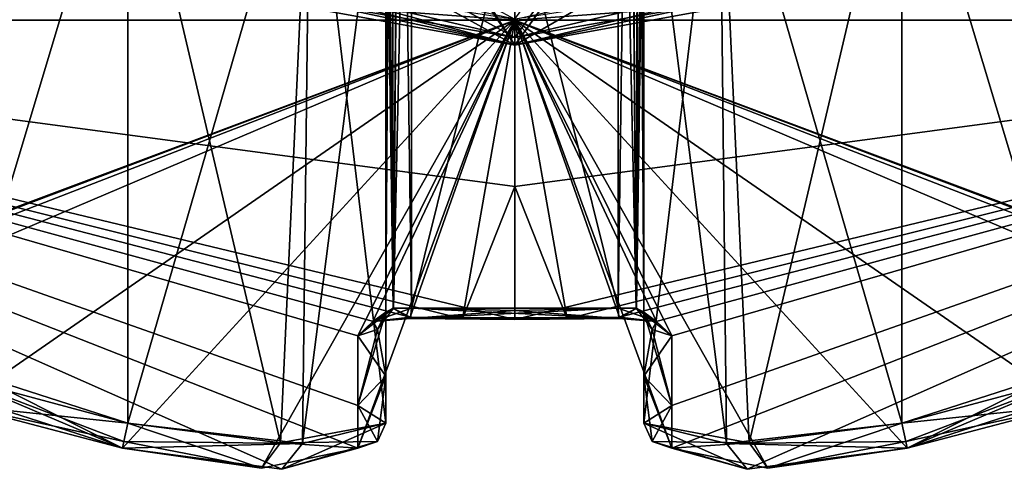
# Model space of a CAD drawing. Extents: x -250 to 250, y -968 to 894.
# Tile 222 of 656: x -1.92 to 1.9, y -822.69 to -820.9. Entities that reach past the tile are written whole.
import ezdxf

# ---------------------------------------------------------------- set-up
doc = ezdxf.new("R2010")
doc.units = 0
doc.header["$LTSCALE"] = 3.583593
for name, color, linetype in [('114', 7, 'CONTINUOUS'), ('115', 7, 'CONTINUOUS'), ('132', 7, 'CONTINUOUS'), ('133', 7, 'CONTINUOUS'), ('4030', 7, 'CONTINUOUS'), ('4035', 7, 'CONTINUOUS'), ('4038', 7, 'CONTINUOUS'), ('4039', 7, 'CONTINUOUS'), ('4040', 7, 'CONTINUOUS'), ('4042', 7, 'CONTINUOUS'), ('4043', 7, 'CONTINUOUS'), ('4044', 7, 'CONTINUOUS'), ('4045', 7, 'CONTINUOUS'), ('4046', 7, 'CONTINUOUS'), ('4047', 7, 'CONTINUOUS'), ('4048', 7, 'CONTINUOUS'), ('4049', 7, 'CONTINUOUS'), ('4050', 7, 'CONTINUOUS'), ('4051', 7, 'CONTINUOUS'), ('4052', 7, 'CONTINUOUS'), ('4053', 7, 'CONTINUOUS'), ('4054', 7, 'CONTINUOUS'), ('4055', 7, 'CONTINUOUS'), ('4056', 7, 'CONTINUOUS'), ('4057', 7, 'CONTINUOUS'), ('4058', 7, 'CONTINUOUS'), ('4060', 7, 'CONTINUOUS'), ('4062', 7, 'CONTINUOUS'), ('4064', 7, 'CONTINUOUS'), ('4070', 7, 'CONTINUOUS'), ('4071', 7, 'CONTINUOUS'), ('4074', 7, 'CONTINUOUS'), ('4075', 7, 'CONTINUOUS'), ('4076', 7, 'CONTINUOUS'), ('4077', 7, 'CONTINUOUS'), ('4078', 7, 'CONTINUOUS'), ('4079', 7, 'CONTINUOUS'), ('4080', 7, 'CONTINUOUS'), ('4084', 7, 'CONTINUOUS'), ('4085', 7, 'CONTINUOUS'), ('4086', 7, 'CONTINUOUS'), ('4087', 7, 'CONTINUOUS'), ('4088', 7, 'CONTINUOUS'), ('4089', 7, 'CONTINUOUS'), ('4090', 7, 'CONTINUOUS'), ('4091', 7, 'CONTINUOUS'), ('4092', 7, 'CONTINUOUS'), ('4096', 7, 'CONTINUOUS'), ('4097', 7, 'CONTINUOUS'), ('493', 7, 'CONTINUOUS'), ('494', 7, 'CONTINUOUS'), ('496', 7, 'CONTINUOUS'), ('497', 7, 'CONTINUOUS'), ('6', 7, 'CONTINUOUS'), ('987', 7, 'CONTINUOUS'), ('988', 7, 'CONTINUOUS')]:
    doc.layers.add(name, color=color, linetype=linetype)

msp = doc.modelspace()

# ---------------------------------------------------------------- linework, layer by layer
at = {"layer": '114', "color": 7, "linetype": 'CONTINUOUS'}
for points in [[(0, -821, -25.05), (-14.4997, -799.6479, -16.65), (-3.5128, -820.3595, -26.42), (0, -821, -25.05)], [(0, -821, -16.65), (-14.4997, -799.6479, -16.65), (0, -821, -25.05), (0, -821, -16.65)], [(-9.459, -815.7953, -68.55), (0, -821, -68.55), (-5.1491, -819.5987, -51.65), (-9.459, -815.7953, -68.55)], [(-5.1491, -819.5987, -51.65), (0, -821, -68.55), (-4.0822, -820.1304, -54.7596), (-5.1491, -819.5987, -51.65)], [(-4.0822, -820.1304, -54.7596), (0, -821, -68.55), (0, -821, -56.75), (-4.0822, -820.1304, -54.7596)]]:
    msp.add_3dface(points, dxfattribs=at)
at = {"layer": '115', "color": 7, "linetype": 'CONTINUOUS'}
for points in [[(0, -821, -56.75), (14.4648, -800.9963, -68.55), (3.5197, -820.357, -55.3732), (0, -821, -56.75)], [(0, -821, -56.75), (0, -821, -68.55), (14.4648, -800.9963, -68.55), (0, -821, -56.75)], [(0, -821, -16.65), (4.0897, -820.1271, -27.05), (9.8291, -815.3064, -16.65), (0, -821, -16.65)], [(0, -821, -16.65), (0, -821, -25.05), (4.0897, -820.1271, -27.05), (0, -821, -16.65)]]:
    msp.add_3dface(points, dxfattribs=at)
at = {"layer": '132', "color": 7, "linetype": 'CONTINUOUS'}
for points in [[(-13.499, -799.6431, -15.65), (-14.4997, -799.6479, -16.65), (0, -821, -16.65), (-13.499, -799.6431, -15.65)], [(-13.499, -799.6431, -15.65), (0, -821, -16.65), (0, -820.7071, -15.9429), (-13.499, -799.6431, -15.65)]]:
    msp.add_3dface(points, dxfattribs=at)
at = {"layer": '133', "color": 7, "linetype": 'CONTINUOUS'}
msp.add_3dface([(0, -821, -16.65), (9.8291, -815.3064, -16.65), (0, -820.7071, -15.9429), (0, -821, -16.65)], dxfattribs=at)
at = {"layer": '4030', "color": 7, "linetype": 'CONTINUOUS'}
for points in [[(0.6084, -822.127, -45.7733), (0.6084, -822.5625, -47.129), (0, -820.9038, -43.8167), (0.6084, -822.127, -45.7733)], [(0.5497, -822.072, -45.6385), (0.6084, -822.127, -45.7733), (0, -820.9038, -43.8167), (0.5497, -822.072, -45.6385)], [(0.4056, -822.0545, -45.578), (0.5497, -822.072, -45.6385), (0, -820.9038, -43.8167), (0.4056, -822.0545, -45.578)], [(0.203, -822.0616, -45.5732), (0.4056, -822.0545, -45.578), (0, -820.9038, -43.8167), (0.203, -822.0616, -45.5732)], [(0, -821.5479, -44.6519), (0.203, -822.0616, -45.5732), (0, -820.9038, -43.8167), (0, -821.5479, -44.6519)], [(0.6084, -822.5625, -47.129), (0.9812, -822.6403, -47.8649), (0, -820.9038, -43.8167), (0.6084, -822.5625, -47.129)], [(3.072, -822.0545, -48.2444), (3.0784, -822.064, -48.65), (0, -820.9038, -43.8167), (3.072, -822.0545, -48.2444)], [(0, -820.9038, -43.8167), (3.0784, -822.064, -48.65), (4.8333, -820.9038, -48.65), (0, -820.9038, -43.8167)], [(3.0135, -822.0712, -48.1024), (3.072, -822.0545, -48.2444), (0, -820.9038, -43.8167), (3.0135, -822.0712, -48.1024)], [(2.8767, -822.127, -48.0416), (3.0135, -822.0712, -48.1024), (0, -820.9038, -43.8167), (2.8767, -822.127, -48.0416)], [(2.1559, -822.3953, -48.0418), (2.8767, -822.127, -48.0416), (0, -820.9038, -43.8167), (2.1559, -822.3953, -48.0418)], [(1.521, -822.5625, -48.0416), (2.1559, -822.3953, -48.0418), (0, -820.9038, -43.8167), (1.521, -822.5625, -48.0416)], [(0.9812, -822.6403, -47.8649), (1.521, -822.5625, -48.0416), (0, -820.9038, -43.8167), (0.9812, -822.6403, -47.8649)], [(4.8333, -820.9038, -48.65), (0, -822.064, -51.7283), (0, -821.5479, -52.6481), (4.8333, -820.9038, -48.65)], [(0.203, -822.0616, -51.7268), (0, -822.064, -51.7283), (4.8333, -820.9038, -48.65), (0.203, -822.0616, -51.7268)], [(0, -820.9038, -53.4833), (4.8333, -820.9038, -48.65), (0, -821.5479, -52.6481), (0, -820.9038, -53.4833)], [(0.4056, -822.0545, -51.722), (0.203, -822.0616, -51.7268), (4.8333, -820.9038, -48.65), (0.4056, -822.0545, -51.722)], [(0.5476, -822.0712, -51.6635), (0.4056, -822.0545, -51.722), (4.8333, -820.9038, -48.65), (0.5476, -822.0712, -51.6635)], [(0.6084, -822.127, -51.5267), (0.5476, -822.0712, -51.6635), (4.8333, -820.9038, -48.65), (0.6084, -822.127, -51.5267)], [(0.6083, -822.3968, -50.8011), (0.6084, -822.127, -51.5267), (4.8333, -820.9038, -48.65), (0.6083, -822.3968, -50.8011)], [(0.6084, -822.5625, -50.171), (0.6083, -822.3968, -50.8011), (4.8333, -820.9038, -48.65), (0.6084, -822.5625, -50.171)], [(0.9008, -822.6432, -49.5015), (0.6084, -822.5625, -50.171), (4.8333, -820.9038, -48.65), (0.9008, -822.6432, -49.5015)], [(1.521, -822.5625, -49.2584), (0.9008, -822.6432, -49.5015), (4.8333, -820.9038, -48.65), (1.521, -822.5625, -49.2584)], [(2.8767, -822.127, -49.2584), (1.521, -822.5625, -49.2584), (4.8333, -820.9038, -48.65), (2.8767, -822.127, -49.2584)], [(0, -822.064, -45.5717), (0.203, -822.0616, -45.5732), (0, -821.5479, -44.6519), (0, -822.064, -45.5717)], [(0.6083, -822.3968, -46.4989), (0.6084, -822.5625, -47.129), (0.6084, -822.127, -45.7733), (0.6083, -822.3968, -46.4989)], [(2.1511, -822.3968, -49.2583), (1.521, -822.5625, -49.2584), (2.8767, -822.127, -49.2584), (2.1511, -822.3968, -49.2583)]]:
    msp.add_3dface(points, dxfattribs=at)
at = {"layer": '4035', "color": 7, "linetype": 'CONTINUOUS'}
for points in [[(0, -820.9038, -53.4833), (-3.0784, -822.064, -48.65), (-4.8333, -820.9038, -48.65), (0, -820.9038, -53.4833)], [(0, -821.5479, -44.6519), (0, -820.9038, -43.8167), (-4.8333, -820.9038, -48.65), (0, -821.5479, -44.6519)], [(0, -822.064, -45.5717), (-4.8333, -820.9038, -48.65), (-0.203, -822.0616, -45.5732), (0, -822.064, -45.5717)], [(0, -822.064, -45.5717), (0, -821.5479, -44.6519), (-4.8333, -820.9038, -48.65), (0, -822.064, -45.5717)], [(-0.9028, -822.6432, -47.8003), (-0.6084, -822.5625, -47.129), (-4.8333, -820.9038, -48.65), (-0.9028, -822.6432, -47.8003)], [(-4.8333, -820.9038, -48.65), (-0.6084, -822.5625, -47.129), (-0.6083, -822.3968, -46.4989), (-4.8333, -820.9038, -48.65)], [(-1.521, -822.5625, -48.0416), (-0.9028, -822.6432, -47.8003), (-4.8333, -820.9038, -48.65), (-1.521, -822.5625, -48.0416)], [(-0.6084, -822.127, -45.7733), (-4.8333, -820.9038, -48.65), (-0.6083, -822.3968, -46.4989), (-0.6084, -822.127, -45.7733)], [(-0.5476, -822.0712, -45.6365), (-4.8333, -820.9038, -48.65), (-0.6084, -822.127, -45.7733), (-0.5476, -822.0712, -45.6365)], [(-0.4056, -822.0545, -45.578), (-4.8333, -820.9038, -48.65), (-0.5476, -822.0712, -45.6365), (-0.4056, -822.0545, -45.578)], [(-0.203, -822.0616, -45.5732), (-4.8333, -820.9038, -48.65), (-0.4056, -822.0545, -45.578), (-0.203, -822.0616, -45.5732)], [(-2.8767, -822.127, -48.0416), (-1.521, -822.5625, -48.0416), (-4.8333, -820.9038, -48.65), (-2.8767, -822.127, -48.0416)], [(-3.0784, -822.064, -48.65), (0, -820.9038, -53.4833), (-3.072, -822.0545, -49.0556), (-3.0784, -822.064, -48.65)], [(-3.072, -822.0545, -49.0556), (0, -820.9038, -53.4833), (-3.0135, -822.0712, -49.1976), (-3.072, -822.0545, -49.0556)], [(-3.0135, -822.0712, -49.1976), (0, -820.9038, -53.4833), (-2.8767, -822.127, -49.2584), (-3.0135, -822.0712, -49.1976)], [(-2.8767, -822.127, -49.2584), (0, -820.9038, -53.4833), (-2.1559, -822.3953, -49.2582), (-2.8767, -822.127, -49.2584)], [(-2.1559, -822.3953, -49.2582), (0, -820.9038, -53.4833), (-1.521, -822.5625, -49.2584), (-2.1559, -822.3953, -49.2582)], [(-1.521, -822.5625, -49.2584), (0, -820.9038, -53.4833), (-0.9812, -822.6403, -49.4351), (-1.521, -822.5625, -49.2584)], [(-0.9812, -822.6403, -49.4351), (0, -820.9038, -53.4833), (-0.6084, -822.5625, -50.171), (-0.9812, -822.6403, -49.4351)], [(-0.6084, -822.127, -51.5267), (0, -820.9038, -53.4833), (-0.5497, -822.072, -51.6615), (-0.6084, -822.127, -51.5267)], [(-0.6084, -822.5625, -50.171), (0, -820.9038, -53.4833), (-0.6084, -822.127, -51.5267), (-0.6084, -822.5625, -50.171)], [(-0.5497, -822.072, -51.6615), (0, -820.9038, -53.4833), (-0.4056, -822.0545, -51.722), (-0.5497, -822.072, -51.6615)], [(-0.4056, -822.0545, -51.722), (0, -820.9038, -53.4833), (-0.203, -822.0616, -51.7268), (-0.4056, -822.0545, -51.722)], [(0, -820.9038, -53.4833), (0, -821.5479, -52.6481), (-0.203, -822.0616, -51.7268), (0, -820.9038, -53.4833)], [(0, -821.5479, -52.6481), (0, -822.064, -51.7283), (-0.203, -822.0616, -51.7268), (0, -821.5479, -52.6481)], [(-2.1511, -822.3968, -48.0417), (-1.521, -822.5625, -48.0416), (-2.8767, -822.127, -48.0416), (-2.1511, -822.3968, -48.0417)], [(-0.6083, -822.3968, -50.8011), (-0.6084, -822.5625, -50.171), (-0.6084, -822.127, -51.5267), (-0.6083, -822.3968, -50.8011)]]:
    msp.add_3dface(points, dxfattribs=at)
at = {"layer": '4038', "color": 7, "linetype": 'CONTINUOUS'}
for points in [[(-0.5, -822.0356, -51.487), (-0.5, -820.023, -50.15), (-0.5, -822.2833, -50.8292), (-0.5, -822.0356, -51.487)], [(-0.5, -820.023, -47.15), (-0.5, -822.0356, -45.813), (-0.5, -822.4651, -47.15), (-0.5, -820.023, -47.15)], [(-0.5, -820.023, -50.15), (-0.5, -822.4651, -50.15), (-0.5, -822.2833, -50.8292), (-0.5, -820.023, -50.15)], [(-0.5, -822.4651, -47.15), (-0.5, -822.0356, -45.813), (-0.5, -822.2833, -46.4708), (-0.5, -822.4651, -47.15)]]:
    msp.add_3dface(points, dxfattribs=at)
at = {"layer": '4039', "color": 7, "linetype": 'CONTINUOUS'}
for points in [[(0.5, -820.023, -47.15), (0.5, -822.4651, -47.15), (0.5, -822.0356, -45.813), (0.5, -820.023, -47.15)], [(0.5, -822.0356, -45.813), (0.5, -822.4651, -47.15), (0.5, -822.2833, -46.4707), (0.5, -822.0356, -45.813)]]:
    msp.add_3dface(points, dxfattribs=at)
at = {"layer": '4040', "color": 7, "linetype": 'CONTINUOUS'}
for points in [[(0.4, -818.7947, -47.846), (0.4, -822.0194, -45.7037), (-0.4, -818.7947, -47.846), (0.4, -818.7947, -47.846)], [(-0.4, -818.7947, -47.846), (0.4, -822.0194, -45.7037), (-0.4, -822.0194, -45.7037), (-0.4, -818.7947, -47.846)], [(-0.4, -822.0194, -45.7037), (0.4, -822.0194, -45.7037), (0, -822.0288, -45.6974), (-0.4, -822.0194, -45.7037)]]:
    msp.add_3dface(points, dxfattribs=at)
at = {"layer": '4042', "color": 7, "linetype": 'CONTINUOUS'}
for points in [[(1.5, -820.023, -48.15), (2.837, -822.0356, -48.15), (2.1793, -822.2833, -48.15), (1.5, -820.023, -48.15)], [(1.5, -822.4651, -48.15), (1.5, -820.023, -48.15), (2.1793, -822.2833, -48.15), (1.5, -822.4651, -48.15)]]:
    msp.add_3dface(points, dxfattribs=at)
at = {"layer": '4043', "color": 7, "linetype": 'CONTINUOUS'}
for points in [[(1.5, -820.023, -49.15), (1.5, -822.4651, -49.15), (2.837, -822.0356, -49.15), (1.5, -820.023, -49.15)], [(2.837, -822.0356, -49.15), (1.5, -822.4651, -49.15), (2.1793, -822.2833, -49.15), (2.837, -822.0356, -49.15)]]:
    msp.add_3dface(points, dxfattribs=at)
at = {"layer": '4044', "color": 7, "linetype": 'CONTINUOUS'}
for points in [[(0.804, -818.7947, -48.25), (2.9463, -822.0194, -49.05), (2.9463, -822.0194, -48.25), (0.804, -818.7947, -48.25)], [(0.804, -818.7947, -49.05), (2.9463, -822.0194, -49.05), (0.804, -818.7947, -48.25), (0.804, -818.7947, -49.05)]]:
    msp.add_3dface(points, dxfattribs=at)
at = {"layer": '4045', "color": 7, "linetype": 'CONTINUOUS'}
for points in [[(0.5, -820.023, -50.15), (0.5, -822.0356, -51.487), (0.5, -822.2833, -50.8292), (0.5, -820.023, -50.15)], [(0.5, -822.4651, -50.15), (0.5, -820.023, -50.15), (0.5, -822.2833, -50.8292), (0.5, -822.4651, -50.15)]]:
    msp.add_3dface(points, dxfattribs=at)
at = {"layer": '4046', "color": 7, "linetype": 'CONTINUOUS'}
for points in [[(-0.4, -818.7947, -49.454), (-0.4, -822.0194, -51.5963), (0.4, -818.7947, -49.454), (-0.4, -818.7947, -49.454)], [(0.4, -818.7947, -49.454), (-0.4, -822.0194, -51.5963), (0.4, -822.0194, -51.5963), (0.4, -818.7947, -49.454)], [(0.4, -822.0194, -51.5963), (-0.4, -822.0194, -51.5963), (0, -822.0288, -51.6026), (0.4, -822.0194, -51.5963)]]:
    msp.add_3dface(points, dxfattribs=at)
at = {"layer": '4047', "color": 7, "linetype": 'CONTINUOUS'}
for points in [[(-1.5, -820.023, -49.15), (-2.837, -822.0356, -49.15), (-2.1793, -822.2833, -49.15), (-1.5, -820.023, -49.15)], [(-1.5, -822.4651, -49.15), (-1.5, -820.023, -49.15), (-2.1793, -822.2833, -49.15), (-1.5, -822.4651, -49.15)]]:
    msp.add_3dface(points, dxfattribs=at)
at = {"layer": '4048', "color": 7, "linetype": 'CONTINUOUS'}
for points in [[(-1.5, -820.023, -48.15), (-1.5, -822.4651, -48.15), (-2.837, -822.0356, -48.15), (-1.5, -820.023, -48.15)], [(-2.837, -822.0356, -48.15), (-1.5, -822.4651, -48.15), (-2.1793, -822.2833, -48.15), (-2.837, -822.0356, -48.15)]]:
    msp.add_3dface(points, dxfattribs=at)
at = {"layer": '4049', "color": 7, "linetype": 'CONTINUOUS'}
for points in [[(-0.804, -818.7947, -48.25), (-2.9463, -822.0194, -48.25), (-0.804, -818.7947, -49.05), (-0.804, -818.7947, -48.25)], [(-0.804, -818.7947, -49.05), (-2.9463, -822.0194, -48.25), (-2.9463, -822.0194, -49.05), (-0.804, -818.7947, -49.05)]]:
    msp.add_3dface(points, dxfattribs=at)
at = {"layer": '4050', "color": 7, "linetype": 'CONTINUOUS'}
for points in [[(0.4, -818.7947, -49.454), (0.4, -822.0194, -51.5963), (0.47, -822.0201, -51.5625), (0.4, -818.7947, -49.454)], [(0.4444, -818.8004, -49.4454), (0.4, -818.7947, -49.454), (0.47, -822.0201, -51.5625), (0.4444, -818.8004, -49.4454)], [(0.4796, -818.8165, -49.4212), (0.4444, -818.8004, -49.4454), (0.47, -822.0201, -51.5625), (0.4796, -818.8165, -49.4212)], [(0.5, -822.0356, -51.487), (0.4796, -818.8165, -49.4212), (0.47, -822.0201, -51.5625), (0.5, -822.0356, -51.487)], [(0.4796, -818.8165, -49.4212), (0.5, -822.0356, -51.487), (0.4964, -819.5842, -49.8903), (0.4796, -818.8165, -49.4212)], [(0.5, -822.0356, -51.487), (0.5, -820.023, -50.15), (0.4964, -819.5842, -49.8903), (0.5, -822.0356, -51.487)]]:
    msp.add_3dface(points, dxfattribs=at)
at = {"layer": '4051', "color": 7, "linetype": 'CONTINUOUS'}
for points in [[(-0.4444, -818.8004, -49.4454), (-0.4796, -818.8165, -49.4212), (-0.471, -822.0203, -51.5614), (-0.4444, -818.8004, -49.4454)], [(-0.4, -822.0194, -51.5963), (-0.4444, -818.8004, -49.4454), (-0.471, -822.0203, -51.5614), (-0.4, -822.0194, -51.5963)], [(-0.4, -822.0194, -51.5963), (-0.4, -818.7947, -49.454), (-0.4444, -818.8004, -49.4454), (-0.4, -822.0194, -51.5963)], [(-0.4796, -818.8165, -49.4212), (-0.4964, -819.5842, -49.8903), (-0.471, -822.0203, -51.5614), (-0.4796, -818.8165, -49.4212)], [(-0.4964, -819.5842, -49.8903), (-0.5, -820.023, -50.15), (-0.471, -822.0203, -51.5614), (-0.4964, -819.5842, -49.8903)], [(-0.5, -820.023, -50.15), (-0.5, -822.0356, -51.487), (-0.471, -822.0203, -51.5614), (-0.5, -820.023, -50.15)]]:
    msp.add_3dface(points, dxfattribs=at)
at = {"layer": '4052', "color": 7, "linetype": 'CONTINUOUS'}
for points in [[(-2.9463, -822.0194, -48.25), (-0.804, -818.7947, -48.25), (-0.7954, -818.8004, -48.2056), (-2.9463, -822.0194, -48.25)], [(-2.9463, -822.0194, -48.25), (-0.7954, -818.8004, -48.2056), (-2.9114, -822.0203, -48.179), (-2.9463, -822.0194, -48.25)], [(-0.7954, -818.8004, -48.2056), (-0.7712, -818.8165, -48.1704), (-2.9114, -822.0203, -48.179), (-0.7954, -818.8004, -48.2056)], [(-0.7712, -818.8165, -48.1704), (-1.2505, -819.6012, -48.1533), (-2.9114, -822.0203, -48.179), (-0.7712, -818.8165, -48.1704)], [(-1.2505, -819.6012, -48.1533), (-1.5, -820.023, -48.15), (-2.9114, -822.0203, -48.179), (-1.2505, -819.6012, -48.1533)], [(-1.5, -820.023, -48.15), (-2.837, -822.0356, -48.15), (-2.9114, -822.0203, -48.179), (-1.5, -820.023, -48.15)]]:
    msp.add_3dface(points, dxfattribs=at)
at = {"layer": '4053', "color": 7, "linetype": 'CONTINUOUS'}
for points in [[(-0.4796, -818.8165, -47.8788), (-0.4444, -818.8004, -47.8546), (-0.47, -822.0201, -45.7375), (-0.4796, -818.8165, -47.8788)], [(-0.4444, -818.8004, -47.8546), (-0.4, -818.7947, -47.846), (-0.47, -822.0201, -45.7375), (-0.4444, -818.8004, -47.8546)], [(-0.4, -818.7947, -47.846), (-0.4, -822.0194, -45.7037), (-0.47, -822.0201, -45.7375), (-0.4, -818.7947, -47.846)], [(-0.5, -822.0356, -45.813), (-0.4796, -818.8165, -47.8788), (-0.47, -822.0201, -45.7375), (-0.5, -822.0356, -45.813)], [(-0.4796, -818.8165, -47.8788), (-0.5, -822.0356, -45.813), (-0.4967, -819.6012, -47.3995), (-0.4796, -818.8165, -47.8788)], [(-0.5, -822.0356, -45.813), (-0.5, -820.023, -47.15), (-0.4967, -819.6012, -47.3995), (-0.5, -822.0356, -45.813)]]:
    msp.add_3dface(points, dxfattribs=at)
at = {"layer": '4054', "color": 7, "linetype": 'CONTINUOUS'}
for points in [[(0.7712, -818.8165, -48.1704), (0.7954, -818.8004, -48.2056), (2.9125, -822.0201, -48.18), (0.7712, -818.8165, -48.1704)], [(0.7954, -818.8004, -48.2056), (0.804, -818.7947, -48.25), (2.9125, -822.0201, -48.18), (0.7954, -818.8004, -48.2056)], [(0.804, -818.7947, -48.25), (2.9463, -822.0194, -48.25), (2.9125, -822.0201, -48.18), (0.804, -818.7947, -48.25)], [(0.7712, -818.8165, -48.1704), (2.837, -822.0356, -48.15), (1.2403, -819.5842, -48.1536), (0.7712, -818.8165, -48.1704)], [(2.837, -822.0356, -48.15), (0.7712, -818.8165, -48.1704), (2.9125, -822.0201, -48.18), (2.837, -822.0356, -48.15)], [(2.837, -822.0356, -48.15), (1.5, -820.023, -48.15), (1.2403, -819.5842, -48.1536), (2.837, -822.0356, -48.15)]]:
    msp.add_3dface(points, dxfattribs=at)
at = {"layer": '4055', "color": 7, "linetype": 'CONTINUOUS'}
for points in [[(-0.804, -818.7947, -49.05), (-2.9463, -822.0194, -49.05), (-2.9125, -822.0201, -49.12), (-0.804, -818.7947, -49.05)], [(-0.7954, -818.8004, -49.0944), (-0.804, -818.7947, -49.05), (-2.9125, -822.0201, -49.12), (-0.7954, -818.8004, -49.0944)], [(-0.7712, -818.8165, -49.1296), (-0.7954, -818.8004, -49.0944), (-2.9125, -822.0201, -49.12), (-0.7712, -818.8165, -49.1296)], [(-2.837, -822.0356, -49.15), (-0.7712, -818.8165, -49.1296), (-2.9125, -822.0201, -49.12), (-2.837, -822.0356, -49.15)], [(-0.7712, -818.8165, -49.1296), (-2.837, -822.0356, -49.15), (-1.2403, -819.5842, -49.1464), (-0.7712, -818.8165, -49.1296)], [(-2.837, -822.0356, -49.15), (-1.5, -820.023, -49.15), (-1.2403, -819.5842, -49.1464), (-2.837, -822.0356, -49.15)]]:
    msp.add_3dface(points, dxfattribs=at)
at = {"layer": '4056', "color": 7, "linetype": 'CONTINUOUS'}
for points in [[(0.7954, -818.8004, -49.0944), (0.7712, -818.8165, -49.1296), (2.9114, -822.0203, -49.121), (0.7954, -818.8004, -49.0944)], [(2.9463, -822.0194, -49.05), (0.804, -818.7947, -49.05), (0.7954, -818.8004, -49.0944), (2.9463, -822.0194, -49.05)], [(2.9463, -822.0194, -49.05), (0.7954, -818.8004, -49.0944), (2.9114, -822.0203, -49.121), (2.9463, -822.0194, -49.05)], [(0.7712, -818.8165, -49.1296), (1.2403, -819.5842, -49.1464), (2.9114, -822.0203, -49.121), (0.7712, -818.8165, -49.1296)], [(1.2403, -819.5842, -49.1464), (1.5, -820.023, -49.15), (2.9114, -822.0203, -49.121), (1.2403, -819.5842, -49.1464)], [(1.5, -820.023, -49.15), (2.837, -822.0356, -49.15), (2.9114, -822.0203, -49.121), (1.5, -820.023, -49.15)]]:
    msp.add_3dface(points, dxfattribs=at)
at = {"layer": '4057', "color": 7, "linetype": 'CONTINUOUS'}
for points in [[(0.4, -822.0194, -45.7037), (0.4, -818.7947, -47.846), (0.4444, -818.8004, -47.8546), (0.4, -822.0194, -45.7037)], [(0.4, -822.0194, -45.7037), (0.4444, -818.8004, -47.8546), (0.471, -822.0203, -45.7386), (0.4, -822.0194, -45.7037)], [(0.4444, -818.8004, -47.8546), (0.4796, -818.8165, -47.8788), (0.471, -822.0203, -45.7386), (0.4444, -818.8004, -47.8546)], [(0.4796, -818.8165, -47.8788), (0.4964, -819.5842, -47.4097), (0.471, -822.0203, -45.7386), (0.4796, -818.8165, -47.8788)], [(0.4964, -819.5842, -47.4097), (0.5, -820.023, -47.15), (0.471, -822.0203, -45.7386), (0.4964, -819.5842, -47.4097)], [(0.5, -820.023, -47.15), (0.5, -822.0356, -45.813), (0.471, -822.0203, -45.7386), (0.5, -820.023, -47.15)]]:
    msp.add_3dface(points, dxfattribs=at)
at = {"layer": '4058', "color": 7, "linetype": 'CONTINUOUS'}
for points in [[(0.5, -822.4651, -47.15), (0.7929, -820.023, -47.8571), (0.9085, -822.5418, -47.9563), (0.5, -822.4651, -47.15)], [(0.5, -822.4651, -47.15), (0.5, -820.023, -47.15), (0.7929, -820.023, -47.8571), (0.5, -822.4651, -47.15)], [(0.7929, -820.023, -47.8571), (1.5, -820.023, -48.15), (0.9085, -822.5418, -47.9563), (0.7929, -820.023, -47.8571)], [(1.5, -820.023, -48.15), (1.5, -822.4651, -48.15), (0.9085, -822.5418, -47.9563), (1.5, -820.023, -48.15)]]:
    msp.add_3dface(points, dxfattribs=at)
at = {"layer": '4060', "color": 7, "linetype": 'CONTINUOUS'}
for points in [[(0.7929, -820.023, -49.4429), (0.5, -820.023, -50.15), (0.8204, -822.5447, -49.4164), (0.7929, -820.023, -49.4429)], [(0.5, -820.023, -50.15), (0.5, -822.4651, -50.15), (0.8204, -822.5447, -49.4164), (0.5, -820.023, -50.15)], [(1.5, -822.4651, -49.15), (0.7929, -820.023, -49.4429), (0.8204, -822.5447, -49.4164), (1.5, -822.4651, -49.15)], [(1.5, -822.4651, -49.15), (1.5, -820.023, -49.15), (0.7929, -820.023, -49.4429), (1.5, -822.4651, -49.15)]]:
    msp.add_3dface(points, dxfattribs=at)
at = {"layer": '4062', "color": 7, "linetype": 'CONTINUOUS'}
for points in [[(-0.7929, -820.023, -49.4429), (-1.5, -820.023, -49.15), (-0.9085, -822.5418, -49.3437), (-0.7929, -820.023, -49.4429)], [(-1.5, -820.023, -49.15), (-1.5, -822.4651, -49.15), (-0.9085, -822.5418, -49.3437), (-1.5, -820.023, -49.15)], [(-0.5, -822.4651, -50.15), (-0.7929, -820.023, -49.4429), (-0.9085, -822.5418, -49.3437), (-0.5, -822.4651, -50.15)], [(-0.5, -822.4651, -50.15), (-0.5, -820.023, -50.15), (-0.7929, -820.023, -49.4429), (-0.5, -822.4651, -50.15)]]:
    msp.add_3dface(points, dxfattribs=at)
at = {"layer": '4064', "color": 7, "linetype": 'CONTINUOUS'}
for points in [[(-1.5, -822.4651, -48.15), (-1.5, -820.023, -48.15), (-0.7929, -820.023, -47.8571), (-1.5, -822.4651, -48.15)], [(-1.5, -822.4651, -48.15), (-0.7929, -820.023, -47.8571), (-0.8226, -822.5447, -47.8856), (-1.5, -822.4651, -48.15)], [(-0.7929, -820.023, -47.8571), (-0.5, -820.023, -47.15), (-0.8226, -822.5447, -47.8856), (-0.7929, -820.023, -47.8571)], [(-0.5, -820.023, -47.15), (-0.5, -822.4651, -47.15), (-0.8226, -822.5447, -47.8856), (-0.5, -820.023, -47.15)]]:
    msp.add_3dface(points, dxfattribs=at)
at = {"layer": '4070', "color": 7, "linetype": 'CONTINUOUS'}
for points in [[(-4.8333, -820.9038, -48.65), (0, -820.9038, -43.8167), (-5, -820.5312, -48.65), (-4.8333, -820.9038, -48.65)], [(0, -820.5312, -53.65), (-4.8333, -820.9038, -48.65), (-5, -820.5312, -48.65), (0, -820.5312, -53.65)], [(-5, -820.5312, -48.65), (0, -820.9038, -43.8167), (0, -820.7353, -43.6936), (-5, -820.5312, -48.65)], [(-4.8333, -820.9038, -48.65), (0, -820.5312, -53.65), (0, -820.7353, -53.6064), (-4.8333, -820.9038, -48.65)], [(0, -820.9038, -53.4833), (-4.8333, -820.9038, -48.65), (0, -820.7353, -53.6064), (0, -820.9038, -53.4833)]]:
    msp.add_3dface(points, dxfattribs=at)
at = {"layer": '4071', "color": 7, "linetype": 'CONTINUOUS'}
for points in [[(5, -820.5312, -48.65), (0, -820.9038, -53.4833), (0, -820.7353, -53.6064), (5, -820.5312, -48.65)], [(4.8333, -820.9038, -48.65), (0, -820.5312, -43.65), (0, -820.7353, -43.6936), (4.8333, -820.9038, -48.65)], [(4.8333, -820.9038, -48.65), (5, -820.5312, -48.65), (0, -820.5312, -43.65), (4.8333, -820.9038, -48.65)], [(4.8333, -820.9038, -48.65), (0, -820.9038, -53.4833), (5, -820.5312, -48.65), (4.8333, -820.9038, -48.65)], [(0, -820.9038, -43.8167), (4.8333, -820.9038, -48.65), (0, -820.7353, -43.6936), (0, -820.9038, -43.8167)]]:
    msp.add_3dface(points, dxfattribs=at)
at = {"layer": '4074', "color": 7, "linetype": 'CONTINUOUS'}
for points in [[(-0.6083, -822.3968, -46.4989), (-0.5, -822.0356, -45.813), (-0.5323, -822.1031, -45.7837), (-0.6083, -822.3968, -46.4989)], [(-0.5, -822.0356, -45.813), (-0.6083, -822.3968, -46.4989), (-0.5, -822.2833, -46.4708), (-0.5, -822.0356, -45.813)], [(-0.6084, -822.127, -45.7733), (-0.6083, -822.3968, -46.4989), (-0.5323, -822.1031, -45.7837), (-0.6084, -822.127, -45.7733)], [(-0.5, -822.2833, -46.4708), (-0.6084, -822.5625, -47.129), (-0.5323, -822.5371, -47.1345), (-0.5, -822.2833, -46.4708)], [(-0.6083, -822.3968, -46.4989), (-0.6084, -822.5625, -47.129), (-0.5, -822.2833, -46.4708), (-0.6083, -822.3968, -46.4989)], [(-0.5, -822.4651, -47.15), (-0.5, -822.2833, -46.4708), (-0.5323, -822.5371, -47.1345), (-0.5, -822.4651, -47.15)]]:
    msp.add_3dface(points, dxfattribs=at)
at = {"layer": '4075', "color": 7, "linetype": 'CONTINUOUS'}
for points in [[(-0.5476, -822.0712, -45.6365), (-0.6084, -822.127, -45.7733), (-0.47, -822.0201, -45.7375), (-0.5476, -822.0712, -45.6365)], [(-0.47, -822.0201, -45.7375), (-0.6084, -822.127, -45.7733), (-0.5323, -822.1031, -45.7837), (-0.47, -822.0201, -45.7375)], [(-0.4, -822.0194, -45.7037), (-0.5476, -822.0712, -45.6365), (-0.47, -822.0201, -45.7375), (-0.4, -822.0194, -45.7037)], [(-0.5476, -822.0712, -45.6365), (-0.4, -822.0194, -45.7037), (-0.4037, -822.0603, -45.6474), (-0.5476, -822.0712, -45.6365)], [(-0.4056, -822.0545, -45.578), (-0.5476, -822.0712, -45.6365), (-0.4037, -822.0603, -45.6474), (-0.4056, -822.0545, -45.578)], [(-0.5, -822.0356, -45.813), (-0.47, -822.0201, -45.7375), (-0.5323, -822.1031, -45.7837), (-0.5, -822.0356, -45.813)]]:
    msp.add_3dface(points, dxfattribs=at)
at = {"layer": '4076', "color": 7, "linetype": 'CONTINUOUS'}
for points in [[(-0.203, -822.0616, -45.5732), (-0.4056, -822.0545, -45.578), (-0.4037, -822.0603, -45.6474), (-0.203, -822.0616, -45.5732)], [(-0.4, -822.0194, -45.7037), (0.4037, -822.0603, -45.6474), (-0.4037, -822.0603, -45.6474), (-0.4, -822.0194, -45.7037)], [(0.4037, -822.0603, -45.6474), (0.4056, -822.0545, -45.578), (-0.4037, -822.0603, -45.6474), (0.4037, -822.0603, -45.6474)], [(0.4056, -822.0545, -45.578), (0.203, -822.0616, -45.5732), (-0.4037, -822.0603, -45.6474), (0.4056, -822.0545, -45.578)], [(-0.4, -822.0194, -45.7037), (0, -822.0288, -45.6974), (0.4037, -822.0603, -45.6474), (-0.4, -822.0194, -45.7037)], [(0, -822.0288, -45.6974), (0.4, -822.0194, -45.7037), (0.4037, -822.0603, -45.6474), (0, -822.0288, -45.6974)], [(0, -822.064, -45.5717), (-0.203, -822.0616, -45.5732), (-0.4037, -822.0603, -45.6474), (0, -822.064, -45.5717)], [(0.203, -822.0616, -45.5732), (0, -822.064, -45.5717), (-0.4037, -822.0603, -45.6474), (0.203, -822.0616, -45.5732)]]:
    msp.add_3dface(points, dxfattribs=at)
at = {"layer": '4077', "color": 7, "linetype": 'CONTINUOUS'}
for points in [[(0.4, -822.0194, -45.7037), (0.471, -822.0203, -45.7386), (0.4037, -822.0603, -45.6474), (0.4, -822.0194, -45.7037)], [(0.471, -822.0203, -45.7386), (0.4056, -822.0545, -45.578), (0.4037, -822.0603, -45.6474), (0.471, -822.0203, -45.7386)], [(0.5497, -822.072, -45.6385), (0.4056, -822.0545, -45.578), (0.471, -822.0203, -45.7386), (0.5497, -822.072, -45.6385)], [(0.5, -822.0356, -45.813), (0.5497, -822.072, -45.6385), (0.471, -822.0203, -45.7386), (0.5, -822.0356, -45.813)], [(0.5497, -822.072, -45.6385), (0.5, -822.0356, -45.813), (0.5323, -822.1031, -45.7837), (0.5497, -822.072, -45.6385)], [(0.6084, -822.127, -45.7733), (0.5497, -822.072, -45.6385), (0.5323, -822.1031, -45.7837), (0.6084, -822.127, -45.7733)]]:
    msp.add_3dface(points, dxfattribs=at)
at = {"layer": '4078', "color": 7, "linetype": 'CONTINUOUS'}
for points in [[(0.5, -822.0356, -45.813), (0.5, -822.2833, -46.4707), (0.5323, -822.1031, -45.7837), (0.5, -822.0356, -45.813)], [(0.5, -822.2833, -46.4707), (0.6084, -822.127, -45.7733), (0.5323, -822.1031, -45.7837), (0.5, -822.2833, -46.4707)], [(0.6083, -822.3968, -46.4989), (0.6084, -822.127, -45.7733), (0.5, -822.2833, -46.4707), (0.6083, -822.3968, -46.4989)], [(0.5, -822.4651, -47.15), (0.6083, -822.3968, -46.4989), (0.5, -822.2833, -46.4707), (0.5, -822.4651, -47.15)], [(0.6083, -822.3968, -46.4989), (0.5, -822.4651, -47.15), (0.5323, -822.5371, -47.1345), (0.6083, -822.3968, -46.4989)], [(0.6084, -822.5625, -47.129), (0.6083, -822.3968, -46.4989), (0.5323, -822.5371, -47.1345), (0.6084, -822.5625, -47.129)]]:
    msp.add_3dface(points, dxfattribs=at)
at = {"layer": '4079', "color": 7, "linetype": 'CONTINUOUS'}
for points in [[(0.5, -822.4651, -47.15), (0.9085, -822.5418, -47.9563), (0.5323, -822.5371, -47.1345), (0.5, -822.4651, -47.15)], [(1.5, -822.4651, -48.15), (0.9812, -822.6403, -47.8649), (0.9085, -822.5418, -47.9563), (1.5, -822.4651, -48.15)], [(0.9812, -822.6403, -47.8649), (1.5, -822.4651, -48.15), (1.5155, -822.5371, -48.1177), (0.9812, -822.6403, -47.8649)], [(0.9085, -822.5418, -47.9563), (0.6084, -822.5625, -47.129), (0.5323, -822.5371, -47.1345), (0.9085, -822.5418, -47.9563)], [(0.9812, -822.6403, -47.8649), (0.6084, -822.5625, -47.129), (0.9085, -822.5418, -47.9563), (0.9812, -822.6403, -47.8649)], [(1.521, -822.5625, -48.0416), (0.9812, -822.6403, -47.8649), (1.5155, -822.5371, -48.1177), (1.521, -822.5625, -48.0416)]]:
    msp.add_3dface(points, dxfattribs=at)
at = {"layer": '4080', "color": 7, "linetype": 'CONTINUOUS'}
for points in [[(1.5, -822.4651, -48.15), (2.1793, -822.2833, -48.15), (1.5155, -822.5371, -48.1177), (1.5, -822.4651, -48.15)], [(2.1793, -822.2833, -48.15), (1.521, -822.5625, -48.0416), (1.5155, -822.5371, -48.1177), (2.1793, -822.2833, -48.15)], [(2.1559, -822.3953, -48.0418), (1.521, -822.5625, -48.0416), (2.1793, -822.2833, -48.15), (2.1559, -822.3953, -48.0418)]]:
    msp.add_3dface(points, dxfattribs=at)
at = {"layer": '4084', "color": 7, "linetype": 'CONTINUOUS'}
for points in [[(1.5, -822.4651, -49.15), (2.1511, -822.3968, -49.2583), (2.1793, -822.2833, -49.15), (1.5, -822.4651, -49.15)], [(2.1511, -822.3968, -49.2583), (1.5, -822.4651, -49.15), (1.5155, -822.5371, -49.1823), (2.1511, -822.3968, -49.2583)], [(1.521, -822.5625, -49.2584), (2.1511, -822.3968, -49.2583), (1.5155, -822.5371, -49.1823), (1.521, -822.5625, -49.2584)]]:
    msp.add_3dface(points, dxfattribs=at)
at = {"layer": '4085', "color": 7, "linetype": 'CONTINUOUS'}
for points in [[(0.5, -822.4651, -50.15), (0.9008, -822.6432, -49.5015), (0.8204, -822.5447, -49.4164), (0.5, -822.4651, -50.15)], [(0.9008, -822.6432, -49.5015), (0.5, -822.4651, -50.15), (0.5323, -822.5371, -50.1655), (0.9008, -822.6432, -49.5015)], [(1.5, -822.4651, -49.15), (0.8204, -822.5447, -49.4164), (1.5155, -822.5371, -49.1823), (1.5, -822.4651, -49.15)], [(0.6084, -822.5625, -50.171), (0.9008, -822.6432, -49.5015), (0.5323, -822.5371, -50.1655), (0.6084, -822.5625, -50.171)], [(0.8204, -822.5447, -49.4164), (1.521, -822.5625, -49.2584), (1.5155, -822.5371, -49.1823), (0.8204, -822.5447, -49.4164)], [(0.9008, -822.6432, -49.5015), (1.521, -822.5625, -49.2584), (0.8204, -822.5447, -49.4164), (0.9008, -822.6432, -49.5015)]]:
    msp.add_3dface(points, dxfattribs=at)
at = {"layer": '4086', "color": 7, "linetype": 'CONTINUOUS'}
for points in [[(0.6083, -822.3968, -50.8011), (0.5, -822.0356, -51.487), (0.5323, -822.1031, -51.5163), (0.6083, -822.3968, -50.8011)], [(0.5, -822.0356, -51.487), (0.6083, -822.3968, -50.8011), (0.5, -822.2833, -50.8292), (0.5, -822.0356, -51.487)], [(0.6084, -822.127, -51.5267), (0.6083, -822.3968, -50.8011), (0.5323, -822.1031, -51.5163), (0.6084, -822.127, -51.5267)], [(0.5, -822.2833, -50.8292), (0.6084, -822.5625, -50.171), (0.5323, -822.5371, -50.1655), (0.5, -822.2833, -50.8292)], [(0.5, -822.4651, -50.15), (0.5, -822.2833, -50.8292), (0.5323, -822.5371, -50.1655), (0.5, -822.4651, -50.15)], [(0.6083, -822.3968, -50.8011), (0.6084, -822.5625, -50.171), (0.5, -822.2833, -50.8292), (0.6083, -822.3968, -50.8011)]]:
    msp.add_3dface(points, dxfattribs=at)
at = {"layer": '4087', "color": 7, "linetype": 'CONTINUOUS'}
for points in [[(0.4, -822.0194, -51.5963), (0.5476, -822.0712, -51.6635), (0.47, -822.0201, -51.5625), (0.4, -822.0194, -51.5963)], [(0.5476, -822.0712, -51.6635), (0.4, -822.0194, -51.5963), (0.4037, -822.0603, -51.6526), (0.5476, -822.0712, -51.6635)], [(0.4056, -822.0545, -51.722), (0.5476, -822.0712, -51.6635), (0.4037, -822.0603, -51.6526), (0.4056, -822.0545, -51.722)], [(0.5, -822.0356, -51.487), (0.47, -822.0201, -51.5625), (0.5323, -822.1031, -51.5163), (0.5, -822.0356, -51.487)], [(0.5476, -822.0712, -51.6635), (0.6084, -822.127, -51.5267), (0.47, -822.0201, -51.5625), (0.5476, -822.0712, -51.6635)], [(0.47, -822.0201, -51.5625), (0.6084, -822.127, -51.5267), (0.5323, -822.1031, -51.5163), (0.47, -822.0201, -51.5625)]]:
    msp.add_3dface(points, dxfattribs=at)
at = {"layer": '4088', "color": 7, "linetype": 'CONTINUOUS'}
for points in [[(-0.4056, -822.0545, -51.722), (-0.203, -822.0616, -51.7268), (0.4037, -822.0603, -51.6526), (-0.4056, -822.0545, -51.722)], [(-0.4037, -822.0603, -51.6526), (-0.4056, -822.0545, -51.722), (0.4037, -822.0603, -51.6526), (-0.4037, -822.0603, -51.6526)], [(0.4, -822.0194, -51.5963), (-0.4037, -822.0603, -51.6526), (0.4037, -822.0603, -51.6526), (0.4, -822.0194, -51.5963)], [(0, -822.0288, -51.6026), (-0.4, -822.0194, -51.5963), (-0.4037, -822.0603, -51.6526), (0, -822.0288, -51.6026)], [(0.4, -822.0194, -51.5963), (0, -822.0288, -51.6026), (-0.4037, -822.0603, -51.6526), (0.4, -822.0194, -51.5963)], [(0.203, -822.0616, -51.7268), (0.4056, -822.0545, -51.722), (0.4037, -822.0603, -51.6526), (0.203, -822.0616, -51.7268)], [(-0.203, -822.0616, -51.7268), (0, -822.064, -51.7283), (0.4037, -822.0603, -51.6526), (-0.203, -822.0616, -51.7268)], [(0, -822.064, -51.7283), (0.203, -822.0616, -51.7268), (0.4037, -822.0603, -51.6526), (0, -822.064, -51.7283)]]:
    msp.add_3dface(points, dxfattribs=at)
at = {"layer": '4089', "color": 7, "linetype": 'CONTINUOUS'}
for points in [[(-0.5, -822.0356, -51.487), (-0.5497, -822.072, -51.6615), (-0.471, -822.0203, -51.5614), (-0.5, -822.0356, -51.487)], [(-0.5497, -822.072, -51.6615), (-0.4056, -822.0545, -51.722), (-0.471, -822.0203, -51.5614), (-0.5497, -822.072, -51.6615)], [(-0.5497, -822.072, -51.6615), (-0.5, -822.0356, -51.487), (-0.5323, -822.1031, -51.5163), (-0.5497, -822.072, -51.6615)], [(-0.4, -822.0194, -51.5963), (-0.471, -822.0203, -51.5614), (-0.4037, -822.0603, -51.6526), (-0.4, -822.0194, -51.5963)], [(-0.471, -822.0203, -51.5614), (-0.4056, -822.0545, -51.722), (-0.4037, -822.0603, -51.6526), (-0.471, -822.0203, -51.5614)], [(-0.6084, -822.127, -51.5267), (-0.5497, -822.072, -51.6615), (-0.5323, -822.1031, -51.5163), (-0.6084, -822.127, -51.5267)]]:
    msp.add_3dface(points, dxfattribs=at)
at = {"layer": '4090', "color": 7, "linetype": 'CONTINUOUS'}
for points in [[(-0.5, -822.0356, -51.487), (-0.5, -822.2833, -50.8292), (-0.5323, -822.1031, -51.5163), (-0.5, -822.0356, -51.487)], [(-0.5, -822.2833, -50.8292), (-0.6084, -822.127, -51.5267), (-0.5323, -822.1031, -51.5163), (-0.5, -822.2833, -50.8292)], [(-0.6083, -822.3968, -50.8011), (-0.6084, -822.127, -51.5267), (-0.5, -822.2833, -50.8292), (-0.6083, -822.3968, -50.8011)], [(-0.5, -822.4651, -50.15), (-0.6083, -822.3968, -50.8011), (-0.5, -822.2833, -50.8292), (-0.5, -822.4651, -50.15)], [(-0.6084, -822.5625, -50.171), (-0.6083, -822.3968, -50.8011), (-0.5323, -822.5371, -50.1655), (-0.6084, -822.5625, -50.171)], [(-0.6083, -822.3968, -50.8011), (-0.5, -822.4651, -50.15), (-0.5323, -822.5371, -50.1655), (-0.6083, -822.3968, -50.8011)]]:
    msp.add_3dface(points, dxfattribs=at)
at = {"layer": '4091', "color": 7, "linetype": 'CONTINUOUS'}
for points in [[(-0.9812, -822.6403, -49.4351), (-1.5, -822.4651, -49.15), (-1.5155, -822.5371, -49.1823), (-0.9812, -822.6403, -49.4351)], [(-1.5, -822.4651, -49.15), (-0.9812, -822.6403, -49.4351), (-0.9085, -822.5418, -49.3437), (-1.5, -822.4651, -49.15)], [(-0.5, -822.4651, -50.15), (-0.9085, -822.5418, -49.3437), (-0.5323, -822.5371, -50.1655), (-0.5, -822.4651, -50.15)], [(-1.521, -822.5625, -49.2584), (-0.9812, -822.6403, -49.4351), (-1.5155, -822.5371, -49.1823), (-1.521, -822.5625, -49.2584)], [(-0.9812, -822.6403, -49.4351), (-0.6084, -822.5625, -50.171), (-0.9085, -822.5418, -49.3437), (-0.9812, -822.6403, -49.4351)], [(-0.9085, -822.5418, -49.3437), (-0.6084, -822.5625, -50.171), (-0.5323, -822.5371, -50.1655), (-0.9085, -822.5418, -49.3437)]]:
    msp.add_3dface(points, dxfattribs=at)
at = {"layer": '4092', "color": 7, "linetype": 'CONTINUOUS'}
for points in [[(-2.1793, -822.2833, -49.15), (-1.521, -822.5625, -49.2584), (-1.5155, -822.5371, -49.1823), (-2.1793, -822.2833, -49.15)], [(-1.5, -822.4651, -49.15), (-2.1793, -822.2833, -49.15), (-1.5155, -822.5371, -49.1823), (-1.5, -822.4651, -49.15)], [(-2.1559, -822.3953, -49.2582), (-1.521, -822.5625, -49.2584), (-2.1793, -822.2833, -49.15), (-2.1559, -822.3953, -49.2582)]]:
    msp.add_3dface(points, dxfattribs=at)
at = {"layer": '4096', "color": 7, "linetype": 'CONTINUOUS'}
for points in [[(-1.5, -822.4651, -48.15), (-2.1511, -822.3968, -48.0417), (-2.1793, -822.2833, -48.15), (-1.5, -822.4651, -48.15)], [(-2.1511, -822.3968, -48.0417), (-1.5, -822.4651, -48.15), (-1.5155, -822.5371, -48.1177), (-2.1511, -822.3968, -48.0417)], [(-1.521, -822.5625, -48.0416), (-2.1511, -822.3968, -48.0417), (-1.5155, -822.5371, -48.1177), (-1.521, -822.5625, -48.0416)]]:
    msp.add_3dface(points, dxfattribs=at)
at = {"layer": '4097', "color": 7, "linetype": 'CONTINUOUS'}
for points in [[(-1.5, -822.4651, -48.15), (-0.8226, -822.5447, -47.8856), (-1.5155, -822.5371, -48.1177), (-1.5, -822.4651, -48.15)], [(-0.5, -822.4651, -47.15), (-0.9028, -822.6432, -47.8003), (-0.8226, -822.5447, -47.8856), (-0.5, -822.4651, -47.15)], [(-0.9028, -822.6432, -47.8003), (-0.5, -822.4651, -47.15), (-0.5323, -822.5371, -47.1345), (-0.9028, -822.6432, -47.8003)], [(-0.8226, -822.5447, -47.8856), (-1.521, -822.5625, -48.0416), (-1.5155, -822.5371, -48.1177), (-0.8226, -822.5447, -47.8856)], [(-0.9028, -822.6432, -47.8003), (-1.521, -822.5625, -48.0416), (-0.8226, -822.5447, -47.8856), (-0.9028, -822.6432, -47.8003)], [(-0.6084, -822.5625, -47.129), (-0.9028, -822.6432, -47.8003), (-0.5323, -822.5371, -47.1345), (-0.6084, -822.5625, -47.129)]]:
    msp.add_3dface(points, dxfattribs=at)
at = {"layer": '493', "color": 7, "linetype": 'CONTINUOUS'}
for points in [[(3.9703, -820.0355, -27.1108), (0, -821, -25.05), (0, -820.9707, -25.1207), (3.9703, -820.0355, -27.1108)], [(4.0897, -820.1271, -27.05), (0, -821, -25.05), (3.9703, -820.0355, -27.1108), (4.0897, -820.1271, -27.05)], [(0, -820.9, -25.15), (3.9703, -820.0355, -27.1108), (0, -820.9707, -25.1207), (0, -820.9, -25.15)]]:
    msp.add_3dface(points, dxfattribs=at)
at = {"layer": '494', "color": 7, "linetype": 'CONTINUOUS'}
for points in [[(0, -821, -25.05), (-3.5128, -820.3595, -26.42), (0, -820.9707, -25.1207), (0, -821, -25.05)], [(-3.5128, -820.3595, -26.42), (0, -820.9, -25.15), (0, -820.9707, -25.1207), (-3.5128, -820.3595, -26.42)]]:
    msp.add_3dface(points, dxfattribs=at)
at = {"layer": '496', "color": 7, "linetype": 'CONTINUOUS'}
for points in [[(-4.0822, -820.1304, -54.7596), (0, -821, -56.75), (-3.963, -820.0387, -54.6987), (-4.0822, -820.1304, -54.7596)], [(-3.963, -820.0387, -54.6987), (0, -821, -56.75), (0, -820.9707, -56.6793), (-3.963, -820.0387, -54.6987)], [(0, -820.9, -56.65), (-3.963, -820.0387, -54.6987), (0, -820.9707, -56.6793), (0, -820.9, -56.65)]]:
    msp.add_3dface(points, dxfattribs=at)
at = {"layer": '497', "color": 7, "linetype": 'CONTINUOUS'}
for points in [[(0, -821, -56.75), (3.5197, -820.357, -55.3732), (0, -820.9707, -56.6793), (0, -821, -56.75)], [(3.5197, -820.357, -55.3732), (0, -820.9, -56.65), (0, -820.9707, -56.6793), (3.5197, -820.357, -55.3732)]]:
    msp.add_3dface(points, dxfattribs=at)
at = {"layer": '6', "color": 7, "linetype": 'CONTINUOUS'}
for points in [[(210, -814, 11), (-210, -814, 11), (-210, -825, 0.0001), (210, -814, 11)], [(-210, -814, -11), (210, -825, 0.0001), (-210, -825, 0.0001), (-210, -814, -11)], [(210, -825, 0.0001), (210, -814, 11), (-210, -825, 0.0001), (210, -825, 0.0001)], [(210, -814, -11), (210, -825, 0.0001), (-210, -814, -11), (210, -814, -11)]]:
    msp.add_3dface(points, dxfattribs=at)
at = {"layer": '987', "color": 7, "linetype": 'CONTINUOUS'}
for points in [[(0, -821, -68.55), (-9.459, -815.7953, -68.55), (0, -820.9707, -68.6207), (0, -821, -68.55)], [(-9.459, -815.7953, -68.55), (0, -820.9, -68.65), (0, -820.9707, -68.6207), (-9.459, -815.7953, -68.55)]]:
    msp.add_3dface(points, dxfattribs=at)
at = {"layer": '988', "color": 7, "linetype": 'CONTINUOUS'}
for points in [[(0, -821, -68.55), (14.3639, -800.9913, -68.65), (14.4648, -800.9963, -68.55), (0, -821, -68.55)], [(14.3639, -800.9913, -68.65), (0, -821, -68.55), (0, -820.9707, -68.6207), (14.3639, -800.9913, -68.65)], [(0, -820.9, -68.65), (14.3639, -800.9913, -68.65), (0, -820.9707, -68.6207), (0, -820.9, -68.65)]]:
    msp.add_3dface(points, dxfattribs=at)

doc.saveas('drawing.dxf')
